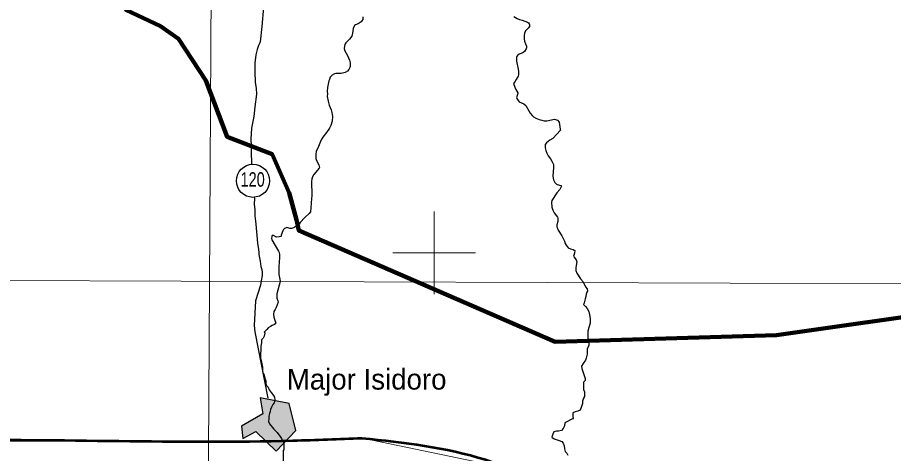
# Model space of a CAD drawing. Extents: x -1643653 to 4543381, y 1624270 to 13878484.
# Drawn here: x 714916 to 736109, y 8945147 to 8955698 of the extents above; entities that cross this region are included whole.
import ezdxf
from ezdxf.enums import TextEntityAlignment as Align

# ---------------------------------------------------------------- set-up
doc = ezdxf.new("R2010")
doc.units = 0
doc.header["$LTSCALE"] = 200
for name, color, linetype, lineweight in [('1', 7, 'Continuous', 13), ('12', 7, 'Continuous', 25), ('2', 7, 'Continuous', 13), ('21', 7, 'Continuous', 25), ('24', 7, 'Continuous', 25), ('27', 7, 'Continuous', 13), ('28', 7, 'Continuous', 53), ('48', 7, 'Continuous', 25), ('60', 7, 'Continuous', 13), ('9', 7, 'Continuous', 90)]:
    doc.layers.add(name, color=color, linetype=linetype, lineweight=lineweight)
doc.layers.add('41', color=7, linetype='Continuous')

msp = doc.modelspace()

# ---------------------------------------------------------------- hatches: boundary and pattern name
at = {"layer": '21'}
msp.add_hatch(color=256, dxfattribs=at).paths.add_polyline_path([(720787.1, 8946496.4), (720850.6, 8946110.2), (720334.5, 8945806.5), (720363, 8945511.1), (720684.9, 8945680.2), (721175.9, 8945203.6), (721647.6, 8945700.8), (721491.5, 8946358.8)])

# ---------------------------------------------------------------- linework, layer by layer
at = {"layer": '1'}
msp.add_line((565315.3, 8949866.8), (791497.7, 8949052.2), dxfattribs=at)
msp.add_lwpolyline([(719978.9, 9023574.5), (719561.6, 8949232.2), (719215.6, 8890710.6)], dxfattribs=at)
at = {"layer": '12'}
for points in [[(720615.2, 8959855.5), (720600.9, 8959695.2), (720597, 8959505.1), (720630.5, 8959292.2), (720652.8, 8959055), (720632.1, 8958659.5), (720635, 8958462), (720656.1, 8958337.2), (720700.8, 8958191.8), (720743.2, 8958010.9), (720791.1, 8957885.8), (720852.6, 8957752.9), (720877.2, 8957688.2), (720888, 8957623.8), (720908.9, 8957434.4), (720919.8, 8957236.9), (720915.8, 8956822.8), (720917.5, 8956475.5), (720890.2, 8956243.7), (720885.8, 8956166.3), (720886.8, 8956088.9), (720868.9, 8955947.1), (720826.5, 8955484.8)], [(720826.5, 8955484.8), (720782.3, 8955108.3), (720776.9, 8955086.2), (720746.1, 8955018.2), (720711.5, 8954926.2), (720684.2, 8954796.2)], [(720684.2, 8954796.2), (720682.7, 8954789), (720658.4, 8954603.2), (720655.8, 8954395.5), (720668.3, 8954128.7), (720687.2, 8953986.8), (720697.4, 8953841), (720660.5, 8953536.3)], [(720660.5, 8953536.3), (720632.3, 8953303.6), (720574.4, 8953024), (720557, 8952757.4), (720570, 8952598.7), (720569.9, 8952467.6), (720580.3, 8952151.6)], [(720644.9, 8951350), (720646.6, 8951317.5), (720645, 8951184.2), (720655.2, 8951046.6), (720660.7, 8950896.5), (720676.6, 8950767.3), (720679.5, 8950698.6), (720720, 8950234.3), (720748.8, 8950083.7), (720750.6, 8950010.8), (720756.6, 8949959.2), (720786.4, 8949804.4), (720801.7, 8949671.1), (720822.7, 8949598), (720833.3, 8949529.3), (720830.9, 8949456.4), (720814.3, 8949323), (720797.8, 8949224.2)], [(720797.8, 8949224.2), (720675.5, 8948838), (720637.7, 8948242.1), (720657.5, 8948094.3), (720969.8, 8946485.6)]]:
    msp.add_lwpolyline(points, dxfattribs=at)
at = {"layer": '2'}
for p, q in [((725000, 8949000), (725000, 8951000)), ((724000, 8950000), (726000, 8950000))]:
    msp.add_line(p, q, dxfattribs=at)
at = {"layer": '21'}
msp.add_lwpolyline([(720787.1, 8946496.4), (720850.6, 8946110.2), (720334.5, 8945806.5), (720363, 8945511.1), (720684.9, 8945680.2), (721175.9, 8945203.6), (721647.6, 8945700.8), (721491.5, 8946358.8)], close=True, dxfattribs=at)
at = {"layer": '24'}
for points in [[(723268.2, 8955716.3), (723268.6, 8955650.3), (723248.6, 8955617.4), (723227.3, 8955595.2), (723158.6, 8955542.2), (723090.3, 8955522.8), (723070.2, 8955504.9), (723034.7, 8955430.1), (723019.9, 8955323.4), (723000.2, 8955243.4), (722947.9, 8955171.3), (722862.3, 8955086.3), (722838.4, 8955046.7), (722824.2, 8955008.1), (722820.7, 8954949.3), (722838.2, 8954891), (722897.7, 8954782.5), (722948.3, 8954663.9), (722961.8, 8954604.8), (722967, 8954553.5), (722961.1, 8954509.7), (722954.3, 8954487.2), (722929.7, 8954436.7), (722902.1, 8954398.9), (722845.5, 8954368.8), (722742.5, 8954343.8), (722614.1, 8954347.3), (722585.1, 8954336.2), (722525.4, 8954301.6), (722481.1, 8954255.8), (722462.5, 8954199.1), (722445.9, 8954162.3), (722412.2, 8954002), (722407.1, 8953910.7), (722412.4, 8953847.7), (722409.8, 8953784.7), (722428.2, 8953674.3), (722458.8, 8953575.1), (722502.9, 8953464.5), (722521.8, 8953401.6), (722533.8, 8953298.8), (722531.8, 8953188.4), (722498.4, 8953081.4), (722466, 8953022.2), (722392.6, 8952917.1), (722298.6, 8952801.5), (722258.6, 8952737.9), (722201.2, 8952579.7), (722143.9, 8952454), (722134, 8952391.1), (722136.5, 8952288.2), (722149.9, 8952237.2), (722206.1, 8952129.9), (722219.2, 8952064.8), (722214.7, 8952053.4), (722083.3, 8951895.2), (722050.7, 8951840.8)], [(726924.5, 8955721.1), (727005.9, 8955674.6), (727058.1, 8955650.9), (727121.6, 8955633), (727251.3, 8955588.1), (727276.1, 8955567.3), (727294, 8955544.8), (727304.2, 8955524), (727306.2, 8955505.6), (727299.8, 8955484.5), (727272, 8955441.5), (727202.3, 8955379.6), (727184.6, 8955322.6), (727174.2, 8955263.1), (727172.7, 8955178.9), (727182, 8955127.6), (727208.5, 8955063.5), (727226.3, 8955004), (727227.9, 8954963.8), (727223.9, 8954942.9), (727183.3, 8954876.5), (727142.8, 8954841.4), (727051, 8954807.8), (727012.2, 8954776.9), (726988.8, 8954747.1), (726986.1, 8954702), (726991.8, 8954642.6), (727029.4, 8954451.2), (727037.6, 8954391.5), (727037.4, 8954307.6), (727031.1, 8954278.4), (726977.7, 8954195.6), (726949.5, 8954137.9), (726914.5, 8954105.4)], [(726914.5, 8954105.4), (726943.9, 8954009.4), (726971.5, 8953953.1), (727019.4, 8953879.4), (727019.2, 8953862.8), (727001.3, 8953810), (726991.8, 8953758.3), (726997.2, 8953739.6), (727026.4, 8953688.1), (727051.3, 8953661.4), (727167.7, 8953608.6), (727215.9, 8953567.3), (727283.6, 8953443.9), (727321.5, 8953383.8), (727372, 8953318.6), (727397.4, 8953296.8), (727457.8, 8953263.4), (727538.1, 8953229.5), (727597.9, 8953210.3), (727657.4, 8953197.9), (727720.8, 8953198.2), (727904.2, 8953237.2), (727929, 8953233), (727979.5, 8953210.9), (728019.3, 8953165.7), (728045.7, 8952992.6), (728052.3, 8952973)], [(728052.3, 8952973), (727864.1, 8952769.2), (727793.8, 8952726.6), (727714, 8952669.4), (727685.5, 8952629), (727679.1, 8952610.4), (727680.9, 8952542.7), (727696, 8952483), (727718, 8952419), (727757.4, 8952350.7), (727810.1, 8952278.7), (727843.8, 8952222.5), (727880.4, 8952138.2), (727886.1, 8952068.9), (727868, 8951855.6), (727886.6, 8951768.9), (727917.6, 8951701.7), (727953.7, 8951666), (727971.5, 8951657.5), (728059.2, 8951635.3), (728067.2, 8951629.9), (728070.5, 8951619.7), (728065.6, 8951598.7), (728032.7, 8951533.3), (727962.4, 8951454.6), (727839.5, 8951269.9), (727832.7, 8951229.1), (727845.7, 8951109.5), (727868.8, 8951037.2), (727900.2, 8950972.9), (727980.7, 8950863.7), (727986.6, 8950849.9), (727988.4, 8950820.9), (727984.7, 8950765.2), (727967.7, 8950684.6), (727966.2, 8950633.4), (727970.7, 8950612.8), (727995.9, 8950553.3), (728084, 8950413), (728146, 8950288.8), (728166.5, 8950228.6), (728190.4, 8950188.3), (728241.6, 8950126.4), (728291.3, 8950100.9), (728357.7, 8950086.8), (728400.8, 8950059.1), (728388.3, 8949995.5), (728368.3, 8949923.4), (728374.6, 8949907.3), (728428.1, 8949834.8), (728450.3, 8949782.8), (728425.1, 8949647.1), (728421, 8949575.3), (728450.8, 8949507.4), (728532.8, 8949374.5), (728598.3, 8949300.4), (728656.5, 8949177.3)], [(722050.7, 8951840.8), (722038.6, 8951793.3), (722030.8, 8951726.5), (722032.3, 8951398.8), (722028.7, 8951299.8), (722021.7, 8951225.2), (722016.1, 8951074.9), (722008, 8951019.3), (722000.1, 8950992.6), (721969, 8950952.7), (721869.3, 8950860.9), (721753, 8950739.2), (721728.9, 8950700.5), (721627.2, 8950625.8), (721594.7, 8950607.3), (721543.8, 8950594), (721500.2, 8950594.2), (721433.2, 8950614.3), (721396.2, 8950601.1), (721377.1, 8950590.3), (721351, 8950564.9), (721332.8, 8950532.1), (721297.2, 8950432.1), (721294.4, 8950408.3), (721289.9, 8950402.2), (721248.6, 8950389.7), (721192.8, 8950385.5), (721162.4, 8950393.5), (721112.3, 8950419.6), (721087.2, 8950423.9), (721075.9, 8950419.2), (721066.9, 8950399.9), (721059.7, 8950351.2), (721065.8, 8950315.3), (721229.4, 8950044.8), (721245.2, 8950008.3), (721250.1, 8949966.3)], [(721250.1, 8949966.3), (721250.2, 8949871.2), (721250.2, 8949871.2), (721243.6, 8949796.7), (721237.8, 8949646.3), (721241.5, 8949480.6), (721262.5, 8949362.2), (721267.9, 8949307.1), (721191.4, 8949010.2)], [(728656.5, 8949177.3), (728694.1, 8949128.8), (728707.6, 8949076.1), (728689.3, 8949050.9), (728673.1, 8949000.2), (728664.5, 8948946.7), (728650.8, 8948890.9), (728640, 8948857.9), (728623.6, 8948797), (728615.5, 8948769.1), (728612.7, 8948751.6)], [(721191.4, 8949010.2), (721191, 8948954.2), (721190.6, 8948903.3), (721215.6, 8948842), (721218.6, 8948805.4)], [(721219.8, 8948809.2), (721199.7, 8948745.4), (721173.8, 8948679.3), (721153.2, 8948633.6), (721114.3, 8948584.8), (721107.6, 8948519.8), (721114.3, 8948450.3), (721131.2, 8948394.4), (721151.2, 8948348.5), (721164.9, 8948297.2)], [(728612.7, 8948751.6), (728660.2, 8948703.4), (728695.4, 8948652.3), (728740.7, 8948580.7), (728755.4, 8948504.2), (728770.1, 8948417.6), (728769.8, 8948366.6), (728769.3, 8948300.4), (728738.1, 8948198.8), (728717.1, 8948107.2), (728716.5, 8948015.6), (728715.9, 8947929), (728740.6, 8947821.9), (728740.2, 8947771), (728698.8, 8947674.5), (728698.3, 8947603.2), (728698, 8947547.2), (728677, 8947450.6), (728656.3, 8947404.9), (728599.8, 8947323.7), (728563.7, 8947257.7), (728568.4, 8947201.7), (728648.1, 8946961.9), (728647.8, 8946910.9), (728606.8, 8946875.6), (728606.5, 8946824.6), (728605.9, 8946743.2), (728605.6, 8946692.2), (728630.7, 8946641.2), (728635, 8946529.1), (728609.2, 8946483.4), (728583.3, 8946412.3), (728582.9, 8946356.3), (728562.1, 8946285.1), (728525.9, 8946198.8), (728474.8, 8946173.6), (728408.6, 8946153.6), (728352.5, 8946133.6), (728351.9, 8946052.1), (728361.7, 8945996.1), (728366, 8945992.5)], [(720886.8, 8948096.7), (720898.2, 8948057.6), (720882.5, 8947986.4), (720861.8, 8947940.7), (720820.8, 8947895.1), (720820.3, 8947823.8), (720799.5, 8947747.6), (720798.7, 8947640.7), (720793.1, 8947569.4), (720792.8, 8947518.5), (720792.4, 8947457.4), (720812.3, 8947401.2), (720827, 8947319.7), (720841.7, 8947238.1), (720841.4, 8947187.2), (720846.1, 8947136.2), (720861, 8947085.2), (720881, 8947039.2), (720900.9, 8946972.9), (720920.8, 8946901.5), (720920.4, 8946850.6), (720935.3, 8946799.6), (720980.8, 8946753.5), (721005.7, 8946687.1), (721051.1, 8946620.6), (721111.6, 8946554.1), (721131.6, 8946508.1), (721141.3, 8946441.8), (721125.6, 8946375.7), (721094.8, 8946330.1), (721063.9, 8946269.2), (721033, 8946213.3), (721027.5, 8946162.4), (721011.9, 8946111.6), (720996.2, 8946050.6), (720995.8, 8945984.4), (720990.3, 8945923.3), (721010.2, 8945867.2), (721040.4, 8945821.2), (721080.8, 8945775.1), (721116.2, 8945739.2), (721156.6, 8945698.2), (721197, 8945657.3), (721237.2, 8945601), (721267.5, 8945560.1)], [(721162.8, 8948295.4), (721135.4, 8948272.2), (721079.2, 8948242), (721033.3, 8948221.9), (720982.2, 8948186.6), (720946.4, 8948151.1), (720887.8, 8948093.3)], [(728361.7, 8945996.1), (728157.5, 8945885.3), (728146.8, 8945814.1), (728121, 8945753.1), (728074.9, 8945702.5), (728003.6, 8945687.6), (727952.7, 8945687.9), (727891.5, 8945667.9), (727865.7, 8945612.1), (727844.9, 8945540.9), (727895.5, 8945505), (727951.3, 8945484.2), (728022.4, 8945463.4), (728083.2, 8945437.6), (728113.5, 8945396.7), (728143.5, 8945335.4), (728148.1, 8945259), (728168, 8945197.7), (728203.3, 8945156.8), (728228.4, 8945105.7)], [(721267.5, 8945560.1), (721302.7, 8945508.9), (721322.7, 8945452.8), (721358, 8945406.8), (721357.6, 8945345.6), (721357.2, 8945289.6), (721356.8, 8945233.6), (721336.6, 8945202.4)]]:
    msp.add_lwpolyline(points, dxfattribs=at)
msp.add_spline([(721338.8, 8945205.7), (721343, 8945051.6), (721343, 8944957), (721332, 8944830.1)], degree=3, dxfattribs=at)
at = {"layer": '27'}
msp.add_lwpolyline([(726986.6, 8944741.7), (723300.7, 8945510.9), (721735.1, 8945462.2), (705687.3, 8945423)], dxfattribs=at)
at = {"layer": '28'}
for points in [[(705684.5, 8945491.4), (706613.6, 8945433), (713159.8, 8945469.6), (721577.7, 8945460.4), (723248, 8945520.1)], [(723248, 8945520.1), (726235.5, 8944998.5), (727640.7, 8944383.3), (728987.4, 8943299.6), (729924.3, 8941688.6), (731836.5, 8938317.2)]]:
    msp.add_spline(points, degree=3, dxfattribs=at)
at = {"layer": '48'}
msp.add_circle((720612.5, 8951747.7), 401.3, dxfattribs=at)
at = {"layer": '60', "lineweight": 25}
msp.add_spline([(814781, 9009175.5), (814787.2, 9009173.4), (814796.9, 9009173.4), (814799.4, 9009172.4), (814805.1, 9009174.5), (814805.6, 9009176.5), (814811.7, 9009179.5), (814811.7, 9009179.5), (814801.5, 9009181), (814790.7, 9009181.5), (814784.1, 9009183.1), (814777.4, 9009185.1), (814778.4, 9009175.5)], degree=3, dxfattribs=at)
at = {"layer": '9'}
msp.add_lwpolyline([(717295.3, 8959630.3), (717636.9, 8956393.6), (717537.2, 8955887), (718376.1, 8955487), (718808.6, 8955185.8), (719472.1, 8954177.6), (719984.6, 8952814.2), (721077.3, 8952390.4), (721486.8, 8951456.6), (721666.8, 8950799.8), (721718.4, 8950547.1), (727920.4, 8947850.3), (733274.5, 8948007.9), (737635.8, 8948628.8)], dxfattribs=at)

# ---------------------------------------------------------------- texts
at = {"layer": '41'}
msp.add_text('Major Isidoro', height=500, dxfattribs=at).set_placement((721429.9, 8946693.7))
at = {"layer": '48', "width": 0.75}
msp.add_text('120', height=350, dxfattribs=at).set_placement((720604.8, 8951604.3), align=Align.CENTER)

doc.saveas('drawing.dxf')
